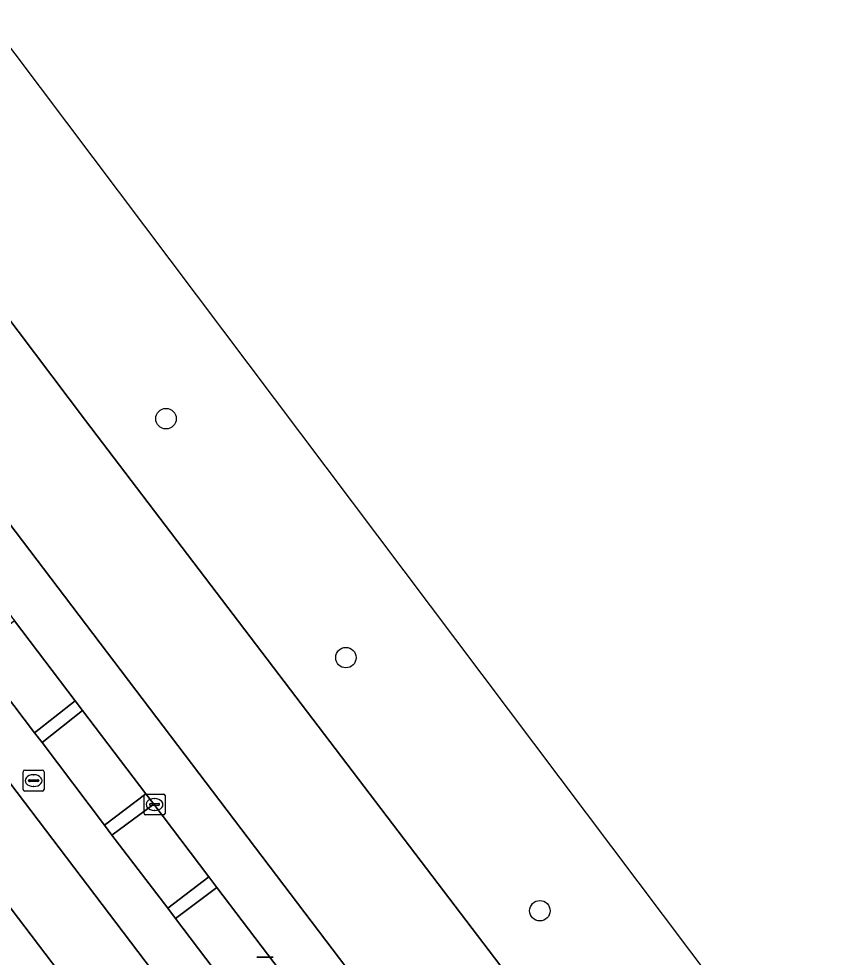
# Model space of a CAD drawing. Extents: x 160023 to 161302, y 384750 to 385707.
# Drawn here: x 160333.31 to 160372.76, y 385650.29 to 385695.17 of the extents above; entities that cross this region are included whole.
import ezdxf

# ---------------------------------------------------------------- set-up
doc = ezdxf.new("R2010")
doc.units = 0
for name, color, linetype in [('IMGEO_Berm_groen', 7, 'Continuous'), ('IMGEO_Boom', 7, 'Continuous'), ('IMGEO_Erf', 7, 'Continuous'), ('IMGEO_Fietspad_gesloten', 7, 'Continuous'), ('IMGEO_Kolk', 7, 'Continuous'), ('IMGEO_Lichtmast', 7, 'Continuous'), ('IMGEO_Parkeervlak_open', 7, 'Continuous'), ('IMGEO_Rijbaan_lokaal_gesloten', 7, 'Continuous'), ('IMGEO_Rioolput', 7, 'Continuous'), ('IMGEO_Voetpad_open', 7, 'Continuous')]:
    doc.layers.add(name, color=color, linetype=linetype)

msp = doc.modelspace()

# ---------------------------------------------------------------- linework, layer by layer
at = {"layer": 'IMGEO_Berm_groen'}
msp.add_lwpolyline([(160385.884, 385623.358), (160385.689, 385623.614), (160379.034, 385632.462), (160331.866, 385695.169), (160331.866, 385695.169), (160330.356, 385694.023), (160324.585, 385689.503), (160330.421, 385683.888), (160331.661, 385682.37), (160336.501, 385675.963), (160379.955, 385618.832), (160385.884, 385623.358), (160385.884, 385623.358)], dxfattribs=at)
for points in [[(160333.103, 385666.383), (160331.14, 385664.883), (160334.066, 385661.028), (160336.012, 385662.55)], [(160336.363, 385662.087), (160334.435, 385660.562), (160337.411, 385656.606), (160339.384, 385658.108)], [(160339.763, 385657.607), (160337.763, 385656.13), (160340.441, 385652.634), (160342.4, 385654.133)], [(160342.782, 385653.629), (160340.808, 385652.141), (160346.557, 385644.564), (160348.525, 385646.062)]]:
    msp.add_lwpolyline(points, close=True, dxfattribs=at)
at = {"layer": 'IMGEO_Boom'}
for centre in [(160340.349, 385676.047), (160348.946, 385664.619), (160358.217, 385652.516)]:
    msp.add_circle(centre, 0.489, dxfattribs=at)
at = {"layer": 'IMGEO_Erf'}
msp.add_lwpolyline([(160355.614, 385622.731), (160309.31, 385683.738)], dxfattribs=at)
at = {"layer": 'IMGEO_Fietspad_gesloten'}
for points in [[(160346.557, 385644.564), (160340.808, 385652.141), (160340.441, 385652.634), (160337.763, 385656.13), (160337.411, 385656.606), (160334.435, 385660.562), (160334.066, 385661.028), (160331.14, 385664.883), (160330.767, 385665.378), (160327.997, 385669.024), (160327.632, 385669.529), (160325.613, 385672.185), (160325.243, 385672.668), (160322.049, 385676.825), (160321.674, 385677.322), (160316.874, 385683.648), (160315.072, 385686.067), (160310.408, 385692.244)], [(160310.506, 385688.113), (160358.311, 385625.118), (160363.199, 385618.683), (160369.121, 385610.887), (160371.114, 385608.263), (160391.068, 385581.993), (160392.155, 385580.562), (160397.662, 385573.311), (160404.938, 385563.728), (160407.73, 385560.052), (160431.311, 385528.994), (160432.223, 385527.793), (160448.685, 385506.111), (160449.139, 385505.514), (160449.613, 385504.891), (160459.973, 385491.267)]]:
    msp.add_lwpolyline(points, dxfattribs=at)
at = {"layer": 'IMGEO_Kolk'}
for p, q in [((160339.376, 385658.096), (160340.228, 385658.096)), ((160339.301, 385657.17), (160339.301, 385658.022)), ((160339.56, 385657.59), (160339.56, 385657.602)), ((160339.603, 385657.639), (160340.001, 385657.639)), ((160339.789, 385657.876), (160339.814, 385657.876)), ((160340.044, 385657.602), (160340.044, 385657.59)), ((160340.302, 385658.022), (160340.302, 385657.17)), ((160339.998, 385657.553), (160339.6, 385657.553)), ((160339.812, 385657.316), (160339.787, 385657.316)), ((160340.228, 385657.096), (160339.376, 385657.096))]:
    msp.add_line(p, q, dxfattribs=at)
for points in [[(160339.376, 385658.096), (160340.228, 385658.096)], [(160339.301, 385657.17), (160339.301, 385658.022)], [(160340.302, 385658.022), (160340.302, 385657.17)], [(160340.228, 385657.096), (160339.376, 385657.096)]]:
    msp.add_lwpolyline(points, dxfattribs=at)
for centre, radius, start, end in [((160339.378, 385658.02), 0.0765, 91.552, 178.448), ((160339.378, 385658.02), 0.0765, 91.552, 178.448), ((160340.226, 385658.02), 0.0765, 1.552, 88.448), ((160340.226, 385658.02), 0.0765, 1.552, 88.448), ((160339.6, 385657.599), 0.0403, 85.8775, 175.7526), ((160339.597, 385657.589), 0.0366, 178.938, 274.7102), ((160340.001, 385657.596), 0.043, 264.8664, 352.4533), ((160340.005, 385657.601), 0.0386, 1.7309, 96.639), ((160339.378, 385657.172), 0.0765, 181.552, 268.448), ((160339.378, 385657.172), 0.0765, 181.552, 268.448), ((160340.226, 385657.172), 0.0765, 271.552, 358.448), ((160340.226, 385657.172), 0.0765, 271.552, 358.448)]:
    msp.add_arc(centre, radius, start, end, dxfattribs=at)
for centre, major_axis, ratio, start_param, end_param in [((160339.788, 385657.596), (-0.387, 0.002), 0.722429, 4.712389, 7.853982), ((160339.813, 385657.596), (-0.39, 0.002), 0.717154, 1.570796, 4.712389)]:
    msp.add_ellipse(centre, major_axis=major_axis, ratio=ratio, start_param=start_param, end_param=end_param, dxfattribs=at)
at = {"layer": 'IMGEO_Lichtmast'}
for p, q in [((160344.683, 385650.293), (160345.473, 385650.293)), ((160345.473, 385650.293), (160344.683, 385650.293))]:
    msp.add_line(p, q, dxfattribs=at)
at = {"layer": 'IMGEO_Parkeervlak_open'}
for points in [[(160372.218, 385619.145), (160322.032, 385685.289)], [(160322.927, 385679.792), (160323.648, 385678.842), (160324.027, 385678.342), (160327.198, 385674.164), (160327.573, 385673.67), (160329.567, 385671.043), (160329.959, 385670.527), (160332.734, 385666.87), (160333.103, 385666.383), (160336.012, 385662.55), (160336.363, 385662.087), (160339.384, 385658.108), (160339.763, 385657.607), (160342.4, 385654.133), (160342.782, 385653.629), (160348.525, 385646.062)]]:
    msp.add_lwpolyline(points, dxfattribs=at)
at = {"layer": 'IMGEO_Rijbaan_lokaal_gesloten'}
msp.add_lwpolyline([(160379.955, 385618.832), (160336.501, 385675.963), (160331.661, 385682.37), (160330.421, 385683.888), (160324.585, 385689.503), (160320.889, 385686.728), (160320.968, 385686.625), (160322.032, 385685.289), (160372.218, 385619.145), (160372.34, 385618.984), (160375.158, 385615.238)], dxfattribs=at)
at = {"layer": 'IMGEO_Rioolput'}
for p, q in [((160333.522, 385658.312), (160333.522, 385659.164)), ((160333.597, 385659.238), (160334.449, 385659.238)), ((160334.01, 385659.018), (160334.035, 385659.018)), ((160334.523, 385659.164), (160334.523, 385658.312)), ((160333.781, 385658.732), (160333.781, 385658.744)), ((160334.219, 385658.695), (160333.821, 385658.695)), ((160333.824, 385658.781), (160334.222, 385658.781)), ((160334.265, 385658.744), (160334.265, 385658.732)), ((160334.449, 385658.238), (160333.597, 385658.238)), ((160334.033, 385658.458), (160334.008, 385658.458))]:
    msp.add_line(p, q, dxfattribs=at)
for points in [[(160333.522, 385658.312), (160333.522, 385659.164)], [(160333.597, 385659.238), (160334.449, 385659.238)], [(160334.523, 385659.164), (160334.523, 385658.312)], [(160334.449, 385658.238), (160333.597, 385658.238)]]:
    msp.add_lwpolyline(points, dxfattribs=at)
for centre, radius, start, end in [((160333.599, 385659.162), 0.0765, 91.552, 178.448), ((160333.599, 385659.162), 0.0765, 91.552, 178.448), ((160334.447, 385659.162), 0.0765, 1.552, 88.448), ((160334.447, 385659.162), 0.0765, 1.552, 88.448), ((160333.821, 385658.741), 0.0403, 85.8775, 175.7526), ((160333.818, 385658.731), 0.0366, 178.938, 274.7102), ((160334.222, 385658.738), 0.043, 264.8664, 352.4533), ((160334.226, 385658.743), 0.0386, 1.7309, 96.639), ((160333.599, 385658.314), 0.0765, 181.552, 268.448), ((160333.599, 385658.314), 0.0765, 181.552, 268.448), ((160334.447, 385658.314), 0.0765, 271.552, 358.448), ((160334.447, 385658.314), 0.0765, 271.552, 358.448)]:
    msp.add_arc(centre, radius, start, end, dxfattribs=at)
for centre, major_axis, ratio, start_param, end_param in [((160334.009, 385658.738), (-0.387, 0.002), 0.722429, 4.712389, 7.853982), ((160334.034, 385658.738), (-0.39, 0.002), 0.717154, 1.570796, 4.712389)]:
    msp.add_ellipse(centre, major_axis=major_axis, ratio=ratio, start_param=start_param, end_param=end_param, dxfattribs=at)
at = {"layer": 'IMGEO_Voetpad_open'}
for points in [[(160388.538, 385580.086), (160368.602, 385606.312), (160371.114, 385608.263), (160369.121, 385610.887), (160366.6, 385608.954), (160360.668, 385616.767), (160363.199, 385618.683), (160358.311, 385625.118), (160310.506, 385688.113)], [(160309.31, 385683.738), (160355.614, 385622.731), (160357.428, 385620.349), (160358.041, 385619.543), (160358.245, 385619.276), (160357.125, 385618.422), (160361.856, 385612.196), (160387.38, 385578.566), (160387.517, 385578.387), (160393.142, 385571.008), (160399.19, 385563.077), (160401.63, 385559.862), (160403.817, 385556.981), (160444.37, 385503.548), (160445.278, 385502.355), (160457.038, 385486.896), (160458.867, 385484.508), (160461.664, 385480.824), (160505.278, 385423.36), (160515.52, 385409.866), (160516.757, 385408.146), (160517.963, 385406.666), (160522.357, 385400.853)]]:
    msp.add_lwpolyline(points, dxfattribs=at)
for points in [[(160336.012, 385662.55), (160334.066, 385661.028), (160334.435, 385660.562), (160336.363, 385662.087)], [(160339.763, 385657.607), (160339.384, 385658.108), (160337.411, 385656.606), (160337.763, 385656.13)], [(160340.808, 385652.141), (160342.782, 385653.629), (160342.4, 385654.133), (160340.441, 385652.634)]]:
    msp.add_lwpolyline(points, close=True, dxfattribs=at)

doc.saveas('drawing.dxf')
